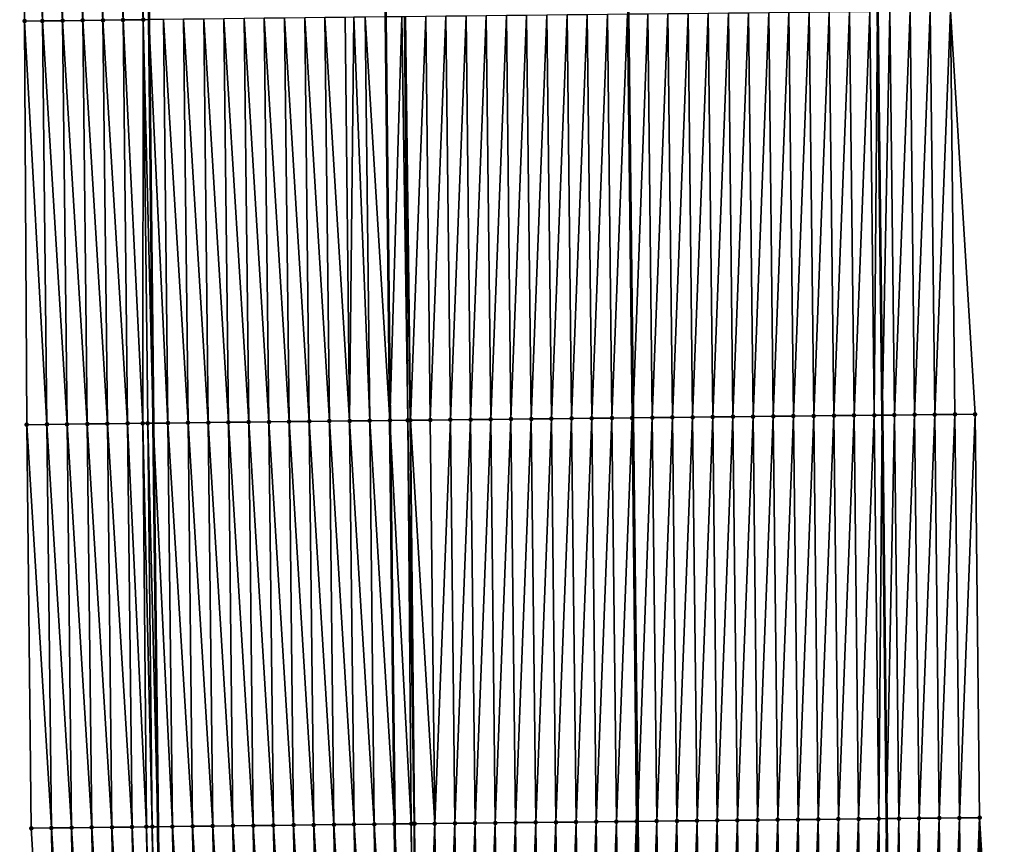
# Model space of a CAD drawing. Header units: feet. Extents: x 2010743 to 2022806, y 818705 to 837694.
# Tile 389 of 531: x 2011441 to 2011489, y 831992 to 832033. Entities that reach past the tile are written whole.
import ezdxf

# ---------------------------------------------------------------- set-up
doc = ezdxf.new("R2010")
doc.units = ezdxf.units.FT
doc.header["$MEASUREMENT"] = 0
for name, color, linetype, lineweight in [('EP_Travel Lane', 172, 'Continuous', 53), ('Road Shots', 141, 'Continuous', 100), ('STRIPING', 60, 'Continuous', 53)]:
    doc.layers.add(name, color=color, linetype=linetype, lineweight=lineweight)
doc.layers.add('I-77-MM17-21_NB-Surface-Border', color=7, linetype='Continuous')
doc.layers.add('I-77-MM17-21_NB-Surface-TIN', color=7, linetype='Continuous')

msp = doc.modelspace()

# ---------------------------------------------------------------- linework, layer by layer
at = {"layer": 'EP_Travel Lane'}
for points in [[(2011444.494, 832293.251, 313.631), (2011444.683, 832273.258, 314.1), (2011444.871, 832253.265, 314.597), (2011445.059, 832233.272, 315.096), (2011445.247, 832213.279, 315.587), (2011445.436, 832193.285, 316.067), (2011445.624, 832173.292, 316.56), (2011445.814, 832153.284, 317.06), (2011446.014, 832133.291, 317.55), (2011446.214, 832113.298, 318.04), (2011446.414, 832093.305, 318.558), (2011446.623, 832073.297, 319.07), (2011446.847, 832053.304, 319.57), (2011447.07, 832033.311, 320.029), (2011447.294, 832013.318, 320.502), (2011447.517, 831993.324, 320.944), (2011447.741, 831973.33, 321.378), (2011447.965, 831953.337, 321.848), (2011448.188, 831933.343, 322.303), (2011448.412, 831913.349, 322.748), (2011448.635, 831893.354, 323.147), (2011448.856, 831873.365, 323.537), (2011449.072, 831853.371, 323.961), (2011449.288, 831833.375, 324.312)], [(2011480.484, 832293.566, 313.456), (2011480.691, 832273.573, 313.939), (2011480.899, 832253.579, 314.387), (2011481.107, 832233.586, 314.886), (2011481.314, 832213.593, 315.362), (2011481.522, 832193.6, 315.84), (2011481.73, 832173.607, 316.339), (2011481.936, 832153.639, 316.832), (2011482.134, 832133.646, 317.322), (2011482.331, 832113.653, 317.803), (2011482.529, 832093.66, 318.312), (2011482.737, 832073.695, 318.789), (2011482.961, 832053.702, 319.297), (2011483.185, 832033.709, 319.77), (2011483.408, 832013.716, 320.248), (2011483.632, 831993.722, 320.705), (2011483.856, 831973.729, 321.148), (2011484.08, 831953.735, 321.622), (2011484.303, 831933.742, 322.081), (2011484.527, 831913.748, 322.499), (2011484.751, 831893.752, 322.885), (2011484.969, 831873.752, 323.278), (2011485.177, 831853.756, 323.652), (2011485.386, 831833.761, 324.021)]]:
    msp.add_polyline3d(points, dxfattribs=at)
at = {"layer": 'I-77-MM17-21_NB-Surface-Border', "color": 3, "linetype": 'Continuous', "lineweight": -3}
for points in [[(2011481.165, 832293.572, 313.433), (2011481.52, 832273.58, 313.913), (2011481.538, 832253.584, 314.367), (2011482.053, 832233.594, 314.854), (2011482.414, 832213.602, 315.328), (2011482.182, 832193.605, 315.817), (2011482.359, 832173.612, 316.32), (2011482.654, 832153.646, 316.801), (2011484.217, 832133.665, 317.26), (2011482.939, 832113.659, 317.785), (2011483.139, 832093.666, 318.292), (2011485.348, 832073.722, 318.697), (2011486.571, 832053.739, 319.159), (2011486.795, 832033.746, 319.633), (2011488.019, 832013.763, 320.064), (2011488.242, 831993.77, 320.526), (2011489.466, 831973.786, 320.932), (2011488.69, 831953.783, 321.439), (2011488.913, 831933.789, 321.898), (2011488.137, 831913.785, 322.365), (2011488.361, 831893.79, 322.756), (2011488.581, 831873.788, 323.147), (2011486.798, 831853.773, 323.598), (2011489.014, 831833.797, 323.882)], [(2011444.348, 831833.319, 324.16), (2011444.795, 831853.322, 323.822), (2011443.785, 831873.308, 323.389), (2011443.235, 831893.29, 322.977), (2011442.556, 831913.279, 322.555), (2011442.093, 831933.271, 322.115), (2011442.692, 831953.274, 321.69), (2011442.469, 831973.267, 321.212), (2011441.245, 831993.249, 320.74), (2011441.022, 832013.243, 320.286), (2011440.915, 832033.238, 319.833), (2011441.023, 832053.235, 319.386), (2011441.389, 832073.235, 318.909), (2011441.412, 832093.252, 318.408), (2011440.674, 832113.238, 317.868)]]:
    msp.add_polyline3d(points, dxfattribs=at)
at = {"layer": 'I-77-MM17-21_NB-Surface-TIN', "color": 128, "linetype": 'Continuous', "lineweight": -3}
for points in [[(2011440.915, 832033.238, 319.833), (2011441.798, 832033.248, 319.862), (2011441.023, 832053.235, 319.386)], [(2011441.798, 832033.248, 319.862), (2011441.574, 832053.242, 319.404), (2011441.023, 832053.235, 319.386)], [(2011442.798, 832033.26, 319.894), (2011442.574, 832053.254, 319.433), (2011441.574, 832053.242, 319.404)], [(2011441.798, 832033.248, 319.862), (2011442.798, 832033.26, 319.894), (2011441.574, 832053.242, 319.404)], [(2011443.798, 832033.272, 319.929), (2011443.574, 832053.266, 319.47), (2011442.574, 832053.254, 319.433)], [(2011442.798, 832033.26, 319.894), (2011443.798, 832033.272, 319.929), (2011442.574, 832053.254, 319.433)], [(2011444.798, 832033.284, 319.958), (2011444.574, 832053.278, 319.505), (2011443.574, 832053.266, 319.47)], [(2011443.798, 832033.272, 319.929), (2011444.798, 832033.284, 319.958), (2011443.574, 832053.266, 319.47)], [(2011445.798, 832033.296, 319.982), (2011445.574, 832053.289, 319.537), (2011444.574, 832053.278, 319.505)], [(2011444.798, 832033.284, 319.958), (2011445.798, 832033.296, 319.982), (2011444.574, 832053.278, 319.505)], [(2011446.797, 832033.308, 320.027), (2011446.574, 832053.301, 319.566), (2011445.574, 832053.289, 319.537)], [(2011445.798, 832033.296, 319.982), (2011446.797, 832033.308, 320.027), (2011445.574, 832053.289, 319.537)], [(2011446.797, 832033.308, 320.027), (2011447.07, 832033.311, 320.029), (2011446.574, 832053.301, 319.566)], [(2011476.019, 832013.636, 320.383), (2011476.796, 832033.64, 319.892), (2011475.796, 832033.629, 319.903)], [(2011476.019, 832013.636, 320.383), (2011477.019, 832013.647, 320.372), (2011476.796, 832033.64, 319.892)], [(2011477.019, 832013.647, 320.372), (2011477.796, 832033.651, 319.879), (2011476.796, 832033.64, 319.892)], [(2011477.019, 832013.647, 320.372), (2011478.019, 832013.658, 320.36), (2011477.796, 832033.651, 319.879)], [(2011478.019, 832013.658, 320.36), (2011478.796, 832033.662, 319.867), (2011477.796, 832033.651, 319.879)], [(2011478.019, 832013.658, 320.36), (2011479.019, 832013.669, 320.35), (2011478.796, 832033.662, 319.867)], [(2011479.019, 832013.669, 320.35), (2011479.795, 832033.673, 319.851), (2011478.796, 832033.662, 319.867)], [(2011479.019, 832013.669, 320.35), (2011480.019, 832013.68, 320.334), (2011479.795, 832033.673, 319.851)], [(2011480.019, 832013.68, 320.334), (2011480.795, 832033.684, 319.832), (2011479.795, 832033.673, 319.851)], [(2011480.019, 832013.68, 320.334), (2011481.019, 832013.691, 320.316), (2011480.795, 832033.684, 319.832)], [(2011481.019, 832013.691, 320.316), (2011481.795, 832033.694, 319.812), (2011480.795, 832033.684, 319.832)], [(2011481.019, 832013.691, 320.316), (2011482.019, 832013.702, 320.295), (2011481.795, 832033.694, 319.812)], [(2011482.019, 832013.702, 320.295), (2011482.795, 832033.705, 319.783), (2011481.795, 832033.694, 319.812)], [(2011482.019, 832013.702, 320.295), (2011483.019, 832013.712, 320.264), (2011482.795, 832033.705, 319.783)], [(2011483.019, 832013.712, 320.264), (2011483.185, 832033.709, 319.77), (2011482.795, 832033.705, 319.783)], [(2011483.019, 832013.712, 320.264), (2011483.408, 832013.716, 320.248), (2011483.185, 832033.709, 319.77)], [(2011483.795, 832033.715, 319.748), (2011483.185, 832033.709, 319.77), (2011483.408, 832013.716, 320.248)], [(2011484.019, 832013.722, 320.224), (2011483.795, 832033.715, 319.748), (2011483.408, 832013.716, 320.248)], [(2011484.019, 832013.722, 320.224), (2011484.795, 832033.726, 319.707), (2011483.795, 832033.715, 319.748)], [(2011484.019, 832013.722, 320.224), (2011485.019, 832013.733, 320.188), (2011484.795, 832033.726, 319.707)], [(2011485.019, 832013.733, 320.188), (2011485.795, 832033.736, 319.669), (2011484.795, 832033.726, 319.707)], [(2011485.019, 832013.733, 320.188), (2011486.019, 832013.743, 320.142), (2011485.795, 832033.736, 319.669)], [(2011486.019, 832013.743, 320.142), (2011486.795, 832033.746, 319.633), (2011485.795, 832033.736, 319.669)], [(2011486.019, 832013.743, 320.142), (2011487.019, 832013.753, 320.105), (2011486.795, 832033.746, 319.633)], [(2011487.019, 832013.753, 320.105), (2011488.019, 832013.763, 320.064), (2011486.795, 832033.746, 319.633)], [(2011442.021, 832013.255, 320.322), (2011441.798, 832033.248, 319.862), (2011440.915, 832033.238, 319.833)], [(2011441.022, 832013.243, 320.286), (2011442.021, 832013.255, 320.322), (2011440.915, 832033.238, 319.833)], [(2011443.021, 832013.267, 320.355), (2011442.798, 832033.26, 319.894), (2011441.798, 832033.248, 319.862)], [(2011442.021, 832013.255, 320.322), (2011443.021, 832013.267, 320.355), (2011441.798, 832033.248, 319.862)], [(2011444.021, 832013.279, 320.389), (2011443.798, 832033.272, 319.929), (2011442.798, 832033.26, 319.894)], [(2011443.021, 832013.267, 320.355), (2011444.021, 832013.279, 320.389), (2011442.798, 832033.26, 319.894)], [(2011445.021, 832013.291, 320.425), (2011444.798, 832033.284, 319.958), (2011443.798, 832033.272, 319.929)], [(2011444.021, 832013.279, 320.389), (2011445.021, 832013.291, 320.425), (2011443.798, 832033.272, 319.929)], [(2011446.021, 832013.302, 320.456), (2011445.798, 832033.296, 319.982), (2011444.798, 832033.284, 319.958)], [(2011445.021, 832013.291, 320.425), (2011446.021, 832013.302, 320.456), (2011444.798, 832033.284, 319.958)], [(2011446.771, 832013.312, 320.498), (2011446.797, 832033.308, 320.027), (2011445.798, 832033.296, 319.982)], [(2011446.021, 832013.302, 320.456), (2011446.771, 832013.312, 320.498), (2011445.798, 832033.296, 319.982)], [(2011446.771, 832013.312, 320.498), (2011447.021, 832013.315, 320.502), (2011446.797, 832033.308, 320.027)], [(2011446.797, 832033.308, 320.027), (2011447.294, 832013.318, 320.502), (2011447.07, 832033.311, 320.029)], [(2011447.021, 832013.315, 320.502), (2011447.294, 832013.318, 320.502), (2011446.797, 832033.308, 320.027)], [(2011448.021, 832013.326, 320.504), (2011447.797, 832033.319, 320.034), (2011447.07, 832033.311, 320.029)], [(2011448.021, 832013.326, 320.504), (2011447.07, 832033.311, 320.029), (2011447.294, 832013.318, 320.502)], [(2011449.021, 832013.338, 320.52), (2011448.797, 832033.331, 320.054), (2011447.797, 832033.319, 320.034)], [(2011448.021, 832013.326, 320.504), (2011449.021, 832013.338, 320.52), (2011447.797, 832033.319, 320.034)], [(2011450.021, 832013.349, 320.536), (2011449.797, 832033.342, 320.07), (2011448.797, 832033.331, 320.054)], [(2011449.021, 832013.338, 320.52), (2011450.021, 832013.349, 320.536), (2011448.797, 832033.331, 320.054)], [(2011451.021, 832013.36, 320.547), (2011450.797, 832033.354, 320.08), (2011449.797, 832033.342, 320.07)], [(2011450.021, 832013.349, 320.536), (2011451.021, 832013.36, 320.547), (2011449.797, 832033.342, 320.07)], [(2011452.021, 832013.372, 320.558), (2011451.797, 832033.365, 320.089), (2011450.797, 832033.354, 320.08)], [(2011451.021, 832013.36, 320.547), (2011452.021, 832013.372, 320.558), (2011450.797, 832033.354, 320.08)], [(2011453.021, 832013.383, 320.569), (2011452.797, 832033.377, 320.101), (2011451.797, 832033.365, 320.089)], [(2011452.021, 832013.372, 320.558), (2011453.021, 832013.383, 320.569), (2011451.797, 832033.365, 320.089)], [(2011454.021, 832013.395, 320.579), (2011453.797, 832033.388, 320.112), (2011452.797, 832033.377, 320.101)], [(2011453.021, 832013.383, 320.569), (2011454.021, 832013.395, 320.579), (2011452.797, 832033.377, 320.101)], [(2011455.021, 832013.406, 320.59), (2011454.797, 832033.399, 320.123), (2011453.797, 832033.388, 320.112)], [(2011454.021, 832013.395, 320.579), (2011455.021, 832013.406, 320.59), (2011453.797, 832033.388, 320.112)], [(2011456.021, 832013.418, 320.603), (2011455.797, 832033.411, 320.135), (2011454.797, 832033.399, 320.123)], [(2011455.021, 832013.406, 320.59), (2011456.021, 832013.418, 320.603), (2011454.797, 832033.399, 320.123)], [(2011457.02, 832013.429, 320.618), (2011456.797, 832033.423, 320.151), (2011455.797, 832033.411, 320.135)], [(2011456.021, 832013.418, 320.603), (2011457.02, 832013.429, 320.618), (2011455.797, 832033.411, 320.135)], [(2011457.02, 832013.429, 320.618), (2011457.237, 832033.428, 320.159), (2011456.797, 832033.423, 320.151)], [(2011457.02, 832013.429, 320.618), (2011458.02, 832013.441, 320.639), (2011457.237, 832033.428, 320.159)], [(2011458.02, 832013.441, 320.639), (2011457.797, 832033.434, 320.169), (2011457.237, 832033.428, 320.159)], [(2011457.797, 832033.434, 320.169), (2011459.02, 832013.452, 320.654), (2011458.797, 832033.446, 320.18)], [(2011458.02, 832013.441, 320.639), (2011459.02, 832013.452, 320.654), (2011457.797, 832033.434, 320.169)], [(2011459.619, 832033.455, 320.184), (2011458.797, 832033.446, 320.18), (2011459.02, 832013.452, 320.654)], [(2011459.906, 832013.462, 320.659), (2011459.619, 832033.455, 320.184), (2011459.02, 832013.452, 320.654)], [(2011459.906, 832013.462, 320.659), (2011459.751, 832033.456, 320.183), (2011459.619, 832033.455, 320.184)], [(2011460.02, 832013.464, 320.659), (2011459.797, 832033.457, 320.183), (2011459.751, 832033.456, 320.183)], [(2011459.906, 832013.462, 320.659), (2011460.02, 832013.464, 320.659), (2011459.751, 832033.456, 320.183)], [(2011460.038, 832013.464, 320.659), (2011460.797, 832033.468, 320.166), (2011459.797, 832033.457, 320.183)], [(2011460.02, 832013.464, 320.659), (2011460.038, 832013.464, 320.659), (2011459.797, 832033.457, 320.183)], [(2011460.038, 832013.464, 320.659), (2011461.02, 832013.474, 320.642), (2011460.797, 832033.468, 320.166)], [(2011461.02, 832013.474, 320.642), (2011461.796, 832033.478, 320.145), (2011460.797, 832033.468, 320.166)], [(2011461.02, 832013.474, 320.642), (2011462.02, 832013.485, 320.623), (2011461.796, 832033.478, 320.145)], [(2011462.796, 832033.489, 320.123), (2011461.796, 832033.478, 320.145), (2011462.02, 832013.485, 320.623)], [(2011463.02, 832013.496, 320.602), (2011462.796, 832033.489, 320.123), (2011462.02, 832013.485, 320.623)], [(2011463.02, 832013.496, 320.602), (2011463.796, 832033.5, 320.106), (2011462.796, 832033.489, 320.123)], [(2011463.02, 832013.496, 320.602), (2011464.02, 832013.507, 320.585), (2011463.796, 832033.5, 320.106)], [(2011464.02, 832013.507, 320.585), (2011464.796, 832033.511, 320.091), (2011463.796, 832033.5, 320.106)], [(2011464.02, 832013.507, 320.585), (2011465.02, 832013.518, 320.568), (2011464.796, 832033.511, 320.091)], [(2011465.02, 832013.518, 320.568), (2011465.796, 832033.521, 320.071), (2011464.796, 832033.511, 320.091)], [(2011465.02, 832013.518, 320.568), (2011466.02, 832013.528, 320.55), (2011465.796, 832033.521, 320.071)], [(2011466.02, 832013.528, 320.55), (2011466.796, 832033.532, 320.054), (2011465.796, 832033.521, 320.071)], [(2011466.02, 832013.528, 320.55), (2011467.02, 832013.539, 320.53), (2011466.796, 832033.532, 320.054)], [(2011467.02, 832013.539, 320.53), (2011467.796, 832033.543, 320.034), (2011466.796, 832033.532, 320.054)], [(2011467.02, 832013.539, 320.53), (2011468.02, 832013.55, 320.515), (2011467.796, 832033.543, 320.034)], [(2011468.02, 832013.55, 320.515), (2011468.796, 832033.554, 320.019), (2011467.796, 832033.543, 320.034)], [(2011468.02, 832013.55, 320.515), (2011469.02, 832013.561, 320.5), (2011468.796, 832033.554, 320.019)], [(2011469.02, 832013.561, 320.5), (2011469.796, 832033.565, 320.013), (2011468.796, 832033.554, 320.019)], [(2011469.02, 832013.561, 320.5), (2011470.02, 832013.572, 320.492), (2011469.796, 832033.565, 320.013)], [(2011470.02, 832013.572, 320.492), (2011470.796, 832033.576, 319.996), (2011469.796, 832033.565, 320.013)], [(2011470.02, 832013.572, 320.492), (2011471.02, 832013.582, 320.468), (2011470.796, 832033.576, 319.996)], [(2011471.02, 832013.582, 320.468), (2011470.834, 832033.576, 319.995), (2011470.796, 832033.576, 319.996)], [(2011471.796, 832033.586, 319.982), (2011470.834, 832033.576, 319.995), (2011471.057, 832013.583, 320.468)], [(2011471.02, 832013.582, 320.468), (2011471.057, 832013.583, 320.468), (2011470.834, 832033.576, 319.995)], [(2011472.02, 832013.593, 320.463), (2011471.796, 832033.586, 319.982), (2011471.057, 832013.583, 320.468)], [(2011472.02, 832013.593, 320.463), (2011472.796, 832033.597, 319.953), (2011471.796, 832033.586, 319.982)], [(2011472.02, 832013.593, 320.463), (2011473.019, 832013.604, 320.441), (2011472.796, 832033.597, 319.953)], [(2011473.019, 832013.604, 320.441), (2011473.796, 832033.608, 319.932), (2011472.796, 832033.597, 319.953)], [(2011473.019, 832013.604, 320.441), (2011474.019, 832013.615, 320.416), (2011473.796, 832033.608, 319.932)], [(2011474.019, 832013.615, 320.416), (2011474.796, 832033.619, 319.917), (2011473.796, 832033.608, 319.932)], [(2011474.019, 832013.615, 320.416), (2011475.019, 832013.626, 320.4), (2011474.796, 832033.619, 319.917)], [(2011475.019, 832013.626, 320.4), (2011475.796, 832033.629, 319.903), (2011474.796, 832033.619, 319.917)], [(2011475.019, 832013.626, 320.4), (2011476.019, 832013.636, 320.383), (2011475.796, 832033.629, 319.903)], [(2011475.243, 831993.632, 320.847), (2011476.019, 832013.636, 320.383), (2011475.019, 832013.626, 320.4)], [(2011475.243, 831993.632, 320.847), (2011476.243, 831993.643, 320.836), (2011476.019, 832013.636, 320.383)], [(2011476.243, 831993.643, 320.836), (2011477.019, 832013.647, 320.372), (2011476.019, 832013.636, 320.383)], [(2011476.243, 831993.643, 320.836), (2011477.243, 831993.654, 320.827), (2011477.019, 832013.647, 320.372)], [(2011477.243, 831993.654, 320.827), (2011478.019, 832013.658, 320.36), (2011477.019, 832013.647, 320.372)], [(2011477.243, 831993.654, 320.827), (2011478.243, 831993.665, 320.819), (2011478.019, 832013.658, 320.36)], [(2011478.243, 831993.665, 320.819), (2011479.019, 832013.669, 320.35), (2011478.019, 832013.658, 320.36)], [(2011478.243, 831993.665, 320.819), (2011479.243, 831993.676, 320.807), (2011479.019, 832013.669, 320.35)], [(2011479.243, 831993.676, 320.807), (2011480.019, 832013.68, 320.334), (2011479.019, 832013.669, 320.35)], [(2011479.243, 831993.676, 320.807), (2011480.243, 831993.687, 320.793), (2011480.019, 832013.68, 320.334)], [(2011480.243, 831993.687, 320.793), (2011481.019, 832013.691, 320.316), (2011480.019, 832013.68, 320.334)], [(2011480.243, 831993.687, 320.793), (2011481.243, 831993.697, 320.775), (2011481.019, 832013.691, 320.316)], [(2011481.243, 831993.697, 320.775), (2011482.019, 832013.702, 320.295), (2011481.019, 832013.691, 320.316)], [(2011481.243, 831993.697, 320.775), (2011482.243, 831993.708, 320.756), (2011482.019, 832013.702, 320.295)], [(2011482.243, 831993.708, 320.756), (2011483.019, 832013.712, 320.264), (2011482.019, 832013.702, 320.295)], [(2011482.243, 831993.708, 320.756), (2011483.243, 831993.718, 320.72), (2011483.019, 832013.712, 320.264)], [(2011483.243, 831993.718, 320.72), (2011483.408, 832013.716, 320.248), (2011483.019, 832013.712, 320.264)], [(2011483.243, 831993.718, 320.72), (2011483.632, 831993.722, 320.705), (2011483.408, 832013.716, 320.248)], [(2011484.019, 832013.722, 320.224), (2011483.408, 832013.716, 320.248), (2011483.632, 831993.722, 320.705)], [(2011484.243, 831993.729, 320.682), (2011484.019, 832013.722, 320.224), (2011483.632, 831993.722, 320.705)], [(2011484.243, 831993.729, 320.682), (2011485.019, 832013.733, 320.188), (2011484.019, 832013.722, 320.224)], [(2011484.243, 831993.729, 320.682), (2011485.242, 831993.739, 320.645), (2011485.019, 832013.733, 320.188)], [(2011485.242, 831993.739, 320.645), (2011486.019, 832013.743, 320.142), (2011485.019, 832013.733, 320.188)], [(2011485.242, 831993.739, 320.645), (2011486.242, 831993.749, 320.599), (2011486.019, 832013.743, 320.142)], [(2011486.242, 831993.749, 320.599), (2011487.019, 832013.753, 320.105), (2011486.019, 832013.743, 320.142)], [(2011486.242, 831993.749, 320.599), (2011487.242, 831993.76, 320.568), (2011487.019, 832013.753, 320.105)], [(2011487.242, 831993.76, 320.568), (2011488.019, 832013.763, 320.064), (2011487.019, 832013.753, 320.105)], [(2011487.242, 831993.76, 320.568), (2011488.242, 831993.77, 320.526), (2011488.019, 832013.763, 320.064)], [(2011442.245, 831993.261, 320.775), (2011442.021, 832013.255, 320.322), (2011441.022, 832013.243, 320.286)], [(2011441.245, 831993.249, 320.74), (2011442.245, 831993.261, 320.775), (2011441.022, 832013.243, 320.286)], [(2011443.245, 831993.273, 320.806), (2011443.021, 832013.267, 320.355), (2011442.021, 832013.255, 320.322)], [(2011442.245, 831993.261, 320.775), (2011443.245, 831993.273, 320.806), (2011442.021, 832013.255, 320.322)], [(2011444.245, 831993.285, 320.84), (2011444.021, 832013.279, 320.389), (2011443.021, 832013.267, 320.355)], [(2011443.245, 831993.273, 320.806), (2011444.245, 831993.285, 320.84), (2011443.021, 832013.267, 320.355)], [(2011445.245, 831993.297, 320.872), (2011445.021, 832013.291, 320.425), (2011444.021, 832013.279, 320.389)], [(2011444.245, 831993.285, 320.84), (2011445.245, 831993.297, 320.872), (2011444.021, 832013.279, 320.389)], [(2011446.245, 831993.308, 320.889), (2011446.021, 832013.302, 320.456), (2011445.021, 832013.291, 320.425)], [(2011445.245, 831993.297, 320.872), (2011446.245, 831993.308, 320.889), (2011445.021, 832013.291, 320.425)], [(2011446.954, 831993.317, 320.939), (2011446.771, 832013.312, 320.498), (2011446.021, 832013.302, 320.456)], [(2011446.245, 831993.308, 320.889), (2011446.954, 831993.317, 320.939), (2011446.021, 832013.302, 320.456)], [(2011447.245, 831993.321, 320.943), (2011447.021, 832013.315, 320.502), (2011446.771, 832013.312, 320.498)], [(2011446.954, 831993.317, 320.939), (2011447.245, 831993.321, 320.943), (2011446.771, 832013.312, 320.498)], [(2011447.021, 832013.315, 320.502), (2011447.517, 831993.324, 320.944), (2011447.294, 832013.318, 320.502)], [(2011447.245, 831993.321, 320.943), (2011447.517, 831993.324, 320.944), (2011447.021, 832013.315, 320.502)], [(2011448.245, 831993.332, 320.946), (2011448.021, 832013.326, 320.504), (2011447.294, 832013.318, 320.502)], [(2011448.245, 831993.332, 320.946), (2011447.294, 832013.318, 320.502), (2011447.517, 831993.324, 320.944)], [(2011449.245, 831993.344, 320.965), (2011449.021, 832013.338, 320.52), (2011448.021, 832013.326, 320.504)], [(2011448.245, 831993.332, 320.946), (2011449.245, 831993.344, 320.965), (2011448.021, 832013.326, 320.504)], [(2011450.245, 831993.355, 320.984), (2011450.021, 832013.349, 320.536), (2011449.021, 832013.338, 320.52)], [(2011449.245, 831993.344, 320.965), (2011450.245, 831993.355, 320.984), (2011449.021, 832013.338, 320.52)], [(2011451.244, 831993.367, 320.996), (2011451.021, 832013.36, 320.547), (2011450.021, 832013.349, 320.536)], [(2011450.245, 831993.355, 320.984), (2011451.244, 831993.367, 320.996), (2011450.021, 832013.349, 320.536)], [(2011452.244, 831993.378, 321.008), (2011452.021, 832013.372, 320.558), (2011451.021, 832013.36, 320.547)], [(2011451.244, 831993.367, 320.996), (2011452.244, 831993.378, 321.008), (2011451.021, 832013.36, 320.547)], [(2011453.244, 831993.39, 321.018), (2011453.021, 832013.383, 320.569), (2011452.021, 832013.372, 320.558)], [(2011452.244, 831993.378, 321.008), (2011453.244, 831993.39, 321.018), (2011452.021, 832013.372, 320.558)], [(2011454.244, 831993.401, 321.028), (2011454.021, 832013.395, 320.579), (2011453.021, 832013.383, 320.569)], [(2011453.244, 831993.39, 321.018), (2011454.244, 831993.401, 321.028), (2011453.021, 832013.383, 320.569)], [(2011455.244, 831993.413, 321.039), (2011455.021, 832013.406, 320.59), (2011454.021, 832013.395, 320.579)], [(2011454.244, 831993.401, 321.028), (2011455.244, 831993.413, 321.039), (2011454.021, 832013.395, 320.579)], [(2011456.244, 831993.424, 321.052), (2011456.021, 832013.418, 320.603), (2011455.021, 832013.406, 320.59)], [(2011455.244, 831993.413, 321.039), (2011456.244, 831993.424, 321.052), (2011455.021, 832013.406, 320.59)], [(2011457.244, 831993.436, 321.069), (2011457.02, 832013.429, 320.618), (2011456.021, 832013.418, 320.603)], [(2011456.244, 831993.424, 321.052), (2011457.244, 831993.436, 321.069), (2011456.021, 832013.418, 320.603)], [(2011458.244, 831993.447, 321.089), (2011458.02, 832013.441, 320.639), (2011457.02, 832013.429, 320.618)], [(2011457.244, 831993.436, 321.069), (2011458.244, 831993.447, 321.089), (2011457.02, 832013.429, 320.618)], [(2011458.02, 832013.441, 320.639), (2011459.244, 831993.459, 321.101), (2011459.02, 832013.452, 320.654)], [(2011458.244, 831993.447, 321.089), (2011459.244, 831993.459, 321.101), (2011458.02, 832013.441, 320.639)], [(2011460.078, 831993.468, 321.11), (2011459.906, 832013.462, 320.659), (2011459.02, 832013.452, 320.654)], [(2011460.078, 831993.468, 321.11), (2011459.02, 832013.452, 320.654), (2011459.244, 831993.459, 321.101)], [(2011460.218, 831993.47, 321.11), (2011460.02, 832013.464, 320.659), (2011459.906, 832013.462, 320.659)], [(2011460.078, 831993.468, 321.11), (2011460.218, 831993.47, 321.11), (2011459.906, 832013.462, 320.659)], [(2011460.218, 831993.47, 321.11), (2011460.244, 831993.47, 321.11), (2011460.02, 832013.464, 320.659)], [(2011460.244, 831993.47, 321.11), (2011460.038, 832013.464, 320.659), (2011460.02, 832013.464, 320.659)], [(2011461.244, 831993.481, 321.095), (2011461.02, 832013.474, 320.642), (2011460.038, 832013.464, 320.659)], [(2011460.244, 831993.47, 321.11), (2011461.244, 831993.481, 321.095), (2011460.038, 832013.464, 320.659)], [(2011461.244, 831993.481, 321.095), (2011462.02, 832013.485, 320.623), (2011461.02, 832013.474, 320.642)], [(2011461.244, 831993.481, 321.095), (2011462.244, 831993.492, 321.076), (2011462.02, 832013.485, 320.623)], [(2011463.02, 832013.496, 320.602), (2011462.02, 832013.485, 320.623), (2011462.244, 831993.492, 321.076)], [(2011463.244, 831993.502, 321.057), (2011463.02, 832013.496, 320.602), (2011462.244, 831993.492, 321.076)], [(2011463.244, 831993.502, 321.057), (2011464.02, 832013.507, 320.585), (2011463.02, 832013.496, 320.602)], [(2011463.244, 831993.502, 321.057), (2011464.244, 831993.513, 321.039), (2011464.02, 832013.507, 320.585)], [(2011464.244, 831993.513, 321.039), (2011465.02, 832013.518, 320.568), (2011464.02, 832013.507, 320.585)], [(2011464.244, 831993.513, 321.039), (2011465.244, 831993.524, 321.022), (2011465.02, 832013.518, 320.568)], [(2011465.244, 831993.524, 321.022), (2011466.02, 832013.528, 320.55), (2011465.02, 832013.518, 320.568)], [(2011465.244, 831993.524, 321.022), (2011466.244, 831993.535, 321.004), (2011466.02, 832013.528, 320.55)], [(2011466.244, 831993.535, 321.004), (2011467.02, 832013.539, 320.53), (2011466.02, 832013.528, 320.55)], [(2011466.244, 831993.535, 321.004), (2011467.244, 831993.546, 320.986), (2011467.02, 832013.539, 320.53)], [(2011467.244, 831993.546, 320.986), (2011468.02, 832013.55, 320.515), (2011467.02, 832013.539, 320.53)], [(2011467.244, 831993.546, 320.986), (2011468.243, 831993.556, 320.971), (2011468.02, 832013.55, 320.515)], [(2011468.243, 831993.556, 320.971), (2011469.02, 832013.561, 320.5), (2011468.02, 832013.55, 320.515)], [(2011468.243, 831993.556, 320.971), (2011469.243, 831993.567, 320.957), (2011469.02, 832013.561, 320.5)], [(2011469.243, 831993.567, 320.957), (2011470.02, 832013.572, 320.492), (2011469.02, 832013.561, 320.5)], [(2011469.243, 831993.567, 320.957), (2011470.243, 831993.578, 320.95), (2011470.02, 832013.572, 320.492)], [(2011470.243, 831993.578, 320.95), (2011471.02, 832013.582, 320.468), (2011470.02, 832013.572, 320.492)], [(2011470.243, 831993.578, 320.95), (2011471.243, 831993.589, 320.934), (2011471.02, 832013.582, 320.468)], [(2011471.243, 831993.589, 320.934), (2011471.057, 832013.583, 320.468), (2011471.02, 832013.582, 320.468)], [(2011472.02, 832013.593, 320.463), (2011471.057, 832013.583, 320.468), (2011471.281, 831993.589, 320.933)], [(2011471.243, 831993.589, 320.934), (2011471.281, 831993.589, 320.933), (2011471.057, 832013.583, 320.468)], [(2011472.243, 831993.6, 320.918), (2011472.02, 832013.593, 320.463), (2011471.281, 831993.589, 320.933)], [(2011472.243, 831993.6, 320.918), (2011473.019, 832013.604, 320.441), (2011472.02, 832013.593, 320.463)], [(2011472.243, 831993.6, 320.918), (2011473.243, 831993.61, 320.89), (2011473.019, 832013.604, 320.441)], [(2011473.243, 831993.61, 320.89), (2011474.019, 832013.615, 320.416), (2011473.019, 832013.604, 320.441)], [(2011473.243, 831993.61, 320.89), (2011474.243, 831993.621, 320.864), (2011474.019, 832013.615, 320.416)], [(2011474.243, 831993.621, 320.864), (2011475.019, 832013.626, 320.4), (2011474.019, 832013.615, 320.416)], [(2011474.243, 831993.621, 320.864), (2011475.243, 831993.632, 320.847), (2011475.019, 832013.626, 320.4)], [(2011474.467, 831973.627, 321.304), (2011475.243, 831993.632, 320.847), (2011474.243, 831993.621, 320.864)], [(2011474.467, 831973.627, 321.304), (2011475.467, 831973.638, 321.286), (2011475.243, 831993.632, 320.847)], [(2011475.467, 831973.638, 321.286), (2011476.243, 831993.643, 320.836), (2011475.243, 831993.632, 320.847)], [(2011475.467, 831973.638, 321.286), (2011476.467, 831973.649, 321.273), (2011476.243, 831993.643, 320.836)], [(2011476.467, 831973.649, 321.273), (2011477.243, 831993.654, 320.827), (2011476.243, 831993.643, 320.836)], [(2011476.467, 831973.649, 321.273), (2011477.467, 831973.66, 321.261), (2011477.243, 831993.654, 320.827)], [(2011477.467, 831973.66, 321.261), (2011478.243, 831993.665, 320.819), (2011477.243, 831993.654, 320.827)], [(2011477.467, 831973.66, 321.261), (2011478.467, 831973.671, 321.25), (2011478.243, 831993.665, 320.819)], [(2011478.467, 831973.671, 321.25), (2011479.243, 831993.676, 320.807), (2011478.243, 831993.665, 320.819)], [(2011478.467, 831973.671, 321.25), (2011479.466, 831973.682, 321.239), (2011479.243, 831993.676, 320.807)], [(2011479.466, 831973.682, 321.239), (2011480.243, 831993.687, 320.793), (2011479.243, 831993.676, 320.807)], [(2011479.466, 831973.682, 321.239), (2011480.466, 831973.693, 321.227), (2011480.243, 831993.687, 320.793)], [(2011480.466, 831973.693, 321.227), (2011481.243, 831993.697, 320.775), (2011480.243, 831993.687, 320.793)], [(2011480.466, 831973.693, 321.227), (2011481.466, 831973.703, 321.213), (2011481.243, 831993.697, 320.775)], [(2011481.466, 831973.703, 321.213), (2011482.243, 831993.708, 320.756), (2011481.243, 831993.697, 320.775)], [(2011481.466, 831973.703, 321.213), (2011482.466, 831973.714, 321.193), (2011482.243, 831993.708, 320.756)], [(2011482.466, 831973.714, 321.193), (2011483.243, 831993.718, 320.72), (2011482.243, 831993.708, 320.756)], [(2011482.466, 831973.714, 321.193), (2011483.466, 831973.725, 321.165), (2011483.243, 831993.718, 320.72)], [(2011483.466, 831973.725, 321.165), (2011483.632, 831993.722, 320.705), (2011483.243, 831993.718, 320.72)], [(2011483.466, 831973.725, 321.165), (2011483.856, 831973.729, 321.148), (2011483.632, 831993.722, 320.705)], [(2011484.243, 831993.729, 320.682), (2011483.632, 831993.722, 320.705), (2011483.856, 831973.729, 321.148)], [(2011484.466, 831973.735, 321.12), (2011484.243, 831993.729, 320.682), (2011483.856, 831973.729, 321.148)], [(2011484.466, 831973.735, 321.12), (2011485.242, 831993.739, 320.645), (2011484.243, 831993.729, 320.682)], [(2011484.466, 831973.735, 321.12), (2011485.466, 831973.745, 321.083), (2011485.242, 831993.739, 320.645)], [(2011485.466, 831973.745, 321.083), (2011486.242, 831993.749, 320.599), (2011485.242, 831993.739, 320.645)], [(2011485.466, 831973.745, 321.083), (2011486.466, 831973.755, 321.042), (2011486.242, 831993.749, 320.599)], [(2011486.466, 831973.755, 321.042), (2011487.242, 831993.76, 320.568), (2011486.242, 831993.749, 320.599)], [(2011486.466, 831973.755, 321.042), (2011487.466, 831973.766, 321.007), (2011487.242, 831993.76, 320.568)], [(2011487.466, 831973.766, 321.007), (2011488.242, 831993.77, 320.526), (2011487.242, 831993.76, 320.568)], [(2011487.466, 831973.766, 321.007), (2011488.466, 831973.776, 320.966), (2011488.242, 831993.77, 320.526)], [(2011488.466, 831973.776, 320.966), (2011489.466, 831973.786, 320.932), (2011488.242, 831993.77, 320.526)], [(2011442.469, 831973.267, 321.212), (2011442.245, 831993.261, 320.775), (2011441.245, 831993.249, 320.74)], [(2011443.469, 831973.279, 321.243), (2011443.245, 831993.273, 320.806), (2011442.245, 831993.261, 320.775)], [(2011442.469, 831973.267, 321.212), (2011443.469, 831973.279, 321.243), (2011442.245, 831993.261, 320.775)], [(2011444.469, 831973.291, 321.277), (2011444.245, 831993.285, 320.84), (2011443.245, 831993.273, 320.806)], [(2011443.469, 831973.279, 321.243), (2011444.469, 831973.291, 321.277), (2011443.245, 831993.273, 320.806)], [(2011445.469, 831973.303, 321.306), (2011445.245, 831993.297, 320.872), (2011444.245, 831993.285, 320.84)], [(2011444.469, 831973.291, 321.277), (2011445.469, 831973.303, 321.306), (2011444.245, 831993.285, 320.84)], [(2011446.468, 831973.314, 321.327), (2011446.245, 831993.308, 320.889), (2011445.245, 831993.297, 320.872)], [(2011445.469, 831973.303, 321.306), (2011446.468, 831973.314, 321.327), (2011445.245, 831993.297, 320.872)], [(2011447.172, 831973.323, 321.376), (2011446.954, 831993.317, 320.939), (2011446.245, 831993.308, 320.889)], [(2011446.468, 831973.314, 321.327), (2011447.172, 831973.323, 321.376), (2011446.245, 831993.308, 320.889)], [(2011447.468, 831973.327, 321.377), (2011447.245, 831993.321, 320.943), (2011446.954, 831993.317, 320.939)], [(2011447.172, 831973.323, 321.376), (2011447.468, 831973.327, 321.377), (2011446.954, 831993.317, 320.939)], [(2011447.245, 831993.321, 320.943), (2011447.741, 831973.33, 321.378), (2011447.517, 831993.324, 320.944)], [(2011447.468, 831973.327, 321.377), (2011447.741, 831973.33, 321.378), (2011447.245, 831993.321, 320.943)], [(2011448.468, 831973.338, 321.379), (2011448.245, 831993.332, 320.946), (2011447.517, 831993.324, 320.944)], [(2011448.468, 831973.338, 321.379), (2011447.517, 831993.324, 320.944), (2011447.741, 831973.33, 321.378)], [(2011449.468, 831973.35, 321.395), (2011449.245, 831993.344, 320.965), (2011448.245, 831993.332, 320.946)], [(2011448.468, 831973.338, 321.379), (2011449.468, 831973.35, 321.395), (2011448.245, 831993.332, 320.946)], [(2011450.468, 831973.361, 321.41), (2011450.245, 831993.355, 320.984), (2011449.245, 831993.344, 320.965)], [(2011449.468, 831973.35, 321.395), (2011450.468, 831973.361, 321.41), (2011449.245, 831993.344, 320.965)], [(2011451.468, 831973.373, 321.422), (2011451.244, 831993.367, 320.996), (2011450.245, 831993.355, 320.984)], [(2011450.468, 831973.361, 321.41), (2011451.468, 831973.373, 321.422), (2011450.245, 831993.355, 320.984)], [(2011452.468, 831973.384, 321.435), (2011452.244, 831993.378, 321.008), (2011451.244, 831993.367, 320.996)], [(2011451.468, 831973.373, 321.422), (2011452.468, 831973.384, 321.435), (2011451.244, 831993.367, 320.996)], [(2011453.468, 831973.395, 321.443), (2011453.244, 831993.39, 321.018), (2011452.244, 831993.378, 321.008)], [(2011452.468, 831973.384, 321.435), (2011453.468, 831973.395, 321.443), (2011452.244, 831993.378, 321.008)], [(2011454.468, 831973.407, 321.454), (2011454.244, 831993.401, 321.028), (2011453.244, 831993.39, 321.018)], [(2011453.468, 831973.395, 321.443), (2011454.468, 831973.407, 321.454), (2011453.244, 831993.39, 321.018)], [(2011455.468, 831973.418, 321.467), (2011455.244, 831993.413, 321.039), (2011454.244, 831993.401, 321.028)], [(2011454.468, 831973.407, 321.454), (2011455.468, 831973.418, 321.467), (2011454.244, 831993.401, 321.028)], [(2011456.468, 831973.43, 321.482), (2011456.244, 831993.424, 321.052), (2011455.244, 831993.413, 321.039)], [(2011455.468, 831973.418, 321.467), (2011456.468, 831973.43, 321.482), (2011455.244, 831993.413, 321.039)], [(2011457.468, 831973.441, 321.498), (2011457.244, 831993.436, 321.069), (2011456.244, 831993.424, 321.052)], [(2011456.468, 831973.43, 321.482), (2011457.468, 831973.441, 321.498), (2011456.244, 831993.424, 321.052)], [(2011458.468, 831973.453, 321.517), (2011458.244, 831993.447, 321.089), (2011457.244, 831993.436, 321.069)], [(2011457.468, 831973.441, 321.498), (2011458.468, 831973.453, 321.517), (2011457.244, 831993.436, 321.069)], [(2011458.244, 831993.447, 321.089), (2011459.468, 831973.464, 321.529), (2011459.244, 831993.459, 321.101)], [(2011458.468, 831973.453, 321.517), (2011459.468, 831973.464, 321.529), (2011458.244, 831993.447, 321.089)], [(2011460.256, 831973.473, 321.534), (2011460.078, 831993.468, 321.11), (2011459.244, 831993.459, 321.101)], [(2011460.256, 831973.473, 321.534), (2011459.244, 831993.459, 321.101), (2011459.468, 831973.464, 321.529)], [(2011460.336, 831973.474, 321.533), (2011460.218, 831993.47, 321.11), (2011460.078, 831993.468, 321.11)], [(2011460.256, 831973.473, 321.534), (2011460.336, 831973.474, 321.533), (2011460.078, 831993.468, 321.11)], [(2011460.336, 831973.474, 321.533), (2011460.468, 831973.476, 321.532), (2011460.218, 831993.47, 321.11)], [(2011460.468, 831973.476, 321.532), (2011460.244, 831993.47, 321.11), (2011460.218, 831993.47, 321.11)], [(2011460.468, 831973.476, 321.532), (2011461.244, 831993.481, 321.095), (2011460.244, 831993.47, 321.11)], [(2011460.468, 831973.476, 321.532), (2011461.468, 831973.487, 321.52), (2011461.244, 831993.481, 321.095)], [(2011461.468, 831973.487, 321.52), (2011462.244, 831993.492, 321.076), (2011461.244, 831993.481, 321.095)], [(2011461.468, 831973.487, 321.52), (2011462.467, 831973.497, 321.501), (2011462.244, 831993.492, 321.076)], [(2011463.244, 831993.502, 321.057), (2011462.244, 831993.492, 321.076), (2011462.467, 831973.497, 321.501)], [(2011463.467, 831973.508, 321.484), (2011463.244, 831993.502, 321.057), (2011462.467, 831973.497, 321.501)], [(2011463.467, 831973.508, 321.484), (2011464.244, 831993.513, 321.039), (2011463.244, 831993.502, 321.057)], [(2011463.467, 831973.508, 321.484), (2011464.467, 831973.519, 321.467), (2011464.244, 831993.513, 321.039)], [(2011464.467, 831973.519, 321.467), (2011465.244, 831993.524, 321.022), (2011464.244, 831993.513, 321.039)], [(2011464.467, 831973.519, 321.467), (2011465.467, 831973.53, 321.451), (2011465.244, 831993.524, 321.022)], [(2011465.467, 831973.53, 321.451), (2011466.244, 831993.535, 321.004), (2011465.244, 831993.524, 321.022)], [(2011465.467, 831973.53, 321.451), (2011466.467, 831973.541, 321.433), (2011466.244, 831993.535, 321.004)], [(2011466.467, 831973.541, 321.433), (2011467.244, 831993.546, 320.986), (2011466.244, 831993.535, 321.004)], [(2011466.467, 831973.541, 321.433), (2011467.467, 831973.551, 321.418), (2011467.244, 831993.546, 320.986)], [(2011467.467, 831973.551, 321.418), (2011468.243, 831993.556, 320.971), (2011467.244, 831993.546, 320.986)], [(2011467.467, 831973.551, 321.418), (2011468.467, 831973.562, 321.403), (2011468.243, 831993.556, 320.971)], [(2011468.467, 831973.562, 321.403), (2011469.243, 831993.567, 320.957), (2011468.243, 831993.556, 320.971)], [(2011468.467, 831973.562, 321.403), (2011469.467, 831973.573, 321.394), (2011469.243, 831993.567, 320.957)], [(2011469.467, 831973.573, 321.394), (2011470.243, 831993.578, 320.95), (2011469.243, 831993.567, 320.957)], [(2011469.467, 831973.573, 321.394), (2011470.467, 831973.584, 321.384), (2011470.243, 831993.578, 320.95)], [(2011470.467, 831973.584, 321.384), (2011471.243, 831993.589, 320.934), (2011470.243, 831993.578, 320.95)], [(2011470.467, 831973.584, 321.384), (2011471.467, 831973.595, 321.365), (2011471.243, 831993.589, 320.934)], [(2011471.467, 831973.595, 321.365), (2011471.281, 831993.589, 320.933), (2011471.243, 831993.589, 320.934)], [(2011472.243, 831993.6, 320.918), (2011471.281, 831993.589, 320.933), (2011471.505, 831973.595, 321.365)], [(2011471.467, 831973.595, 321.365), (2011471.505, 831973.595, 321.365), (2011471.281, 831993.589, 320.933)], [(2011472.467, 831973.606, 321.356), (2011472.243, 831993.6, 320.918), (2011471.505, 831973.595, 321.365)], [(2011472.467, 831973.606, 321.356), (2011473.243, 831993.61, 320.89), (2011472.243, 831993.6, 320.918)], [(2011472.467, 831973.606, 321.356), (2011473.467, 831973.616, 321.323), (2011473.243, 831993.61, 320.89)], [(2011473.467, 831973.616, 321.323), (2011474.243, 831993.621, 320.864), (2011473.243, 831993.61, 320.89)], [(2011473.467, 831973.616, 321.323), (2011474.467, 831973.627, 321.304), (2011474.243, 831993.621, 320.864)]]:
    msp.add_3dface(points, dxfattribs=at)
at = {"layer": 'Road Shots', "lineweight": 100}
for p in [(2011440.915, 832033.238, 319.833), (2011441.798, 832033.248, 319.862), (2011442.798, 832033.26, 319.894), (2011443.798, 832033.272, 319.929), (2011444.798, 832033.284, 319.958), (2011445.798, 832033.296, 319.982), (2011446.797, 832033.308, 320.027), (2011476.019, 832013.636, 320.383), (2011477.019, 832013.647, 320.372), (2011478.019, 832013.658, 320.36), (2011479.019, 832013.669, 320.35), (2011480.019, 832013.68, 320.334), (2011481.019, 832013.691, 320.316), (2011482.019, 832013.702, 320.295), (2011483.019, 832013.712, 320.264), (2011484.019, 832013.722, 320.224), (2011485.019, 832013.733, 320.188), (2011486.019, 832013.743, 320.142), (2011487.019, 832013.753, 320.105), (2011488.019, 832013.763, 320.064), (2011441.022, 832013.243, 320.286), (2011442.021, 832013.255, 320.322), (2011443.021, 832013.267, 320.355), (2011444.021, 832013.279, 320.389), (2011445.021, 832013.291, 320.425), (2011446.021, 832013.302, 320.456), (2011446.771, 832013.312, 320.498), (2011447.021, 832013.315, 320.502), (2011448.021, 832013.326, 320.504), (2011449.021, 832013.338, 320.52), (2011450.021, 832013.349, 320.536), (2011451.021, 832013.36, 320.547), (2011452.021, 832013.372, 320.558), (2011453.021, 832013.383, 320.569), (2011454.021, 832013.395, 320.579), (2011455.021, 832013.406, 320.59), (2011456.021, 832013.418, 320.603), (2011457.02, 832013.429, 320.618), (2011458.02, 832013.441, 320.639), (2011459.02, 832013.452, 320.654), (2011459.906, 832013.462, 320.659), (2011460.02, 832013.464, 320.659), (2011460.038, 832013.464, 320.659), (2011461.02, 832013.474, 320.642), (2011462.02, 832013.485, 320.623), (2011463.02, 832013.496, 320.602), (2011464.02, 832013.507, 320.585), (2011465.02, 832013.518, 320.568), (2011466.02, 832013.528, 320.55), (2011467.02, 832013.539, 320.53), (2011468.02, 832013.55, 320.515), (2011469.02, 832013.561, 320.5), (2011470.02, 832013.572, 320.492), (2011471.02, 832013.582, 320.468), (2011472.02, 832013.593, 320.463), (2011473.019, 832013.604, 320.441), (2011474.019, 832013.615, 320.416), (2011475.019, 832013.626, 320.4), (2011475.243, 831993.632, 320.847), (2011476.243, 831993.643, 320.836), (2011477.243, 831993.654, 320.827), (2011478.243, 831993.665, 320.819), (2011479.243, 831993.676, 320.807), (2011480.243, 831993.687, 320.793), (2011481.243, 831993.697, 320.775), (2011482.243, 831993.708, 320.756), (2011483.243, 831993.718, 320.72), (2011484.243, 831993.729, 320.682), (2011485.242, 831993.739, 320.645), (2011486.242, 831993.749, 320.599), (2011487.242, 831993.76, 320.568), (2011488.242, 831993.77, 320.526), (2011441.245, 831993.249, 320.74), (2011442.245, 831993.261, 320.775), (2011443.245, 831993.273, 320.806), (2011444.245, 831993.285, 320.84), (2011445.245, 831993.297, 320.872), (2011446.245, 831993.308, 320.889), (2011446.954, 831993.317, 320.939), (2011447.245, 831993.321, 320.943), (2011448.245, 831993.332, 320.946), (2011449.245, 831993.344, 320.965), (2011450.245, 831993.355, 320.984), (2011451.244, 831993.367, 320.996), (2011452.244, 831993.378, 321.008), (2011453.244, 831993.39, 321.018), (2011454.244, 831993.401, 321.028), (2011455.244, 831993.413, 321.039), (2011456.244, 831993.424, 321.052), (2011457.244, 831993.436, 321.069), (2011458.244, 831993.447, 321.089), (2011459.244, 831993.459, 321.101), (2011460.078, 831993.468, 321.11), (2011460.218, 831993.47, 321.11), (2011460.244, 831993.47, 321.11), (2011461.244, 831993.481, 321.095), (2011462.244, 831993.492, 321.076), (2011463.244, 831993.502, 321.057), (2011464.244, 831993.513, 321.039), (2011465.244, 831993.524, 321.022), (2011466.244, 831993.535, 321.004), (2011467.244, 831993.546, 320.986), (2011468.243, 831993.556, 320.971), (2011469.243, 831993.567, 320.957), (2011470.243, 831993.578, 320.95), (2011471.243, 831993.589, 320.934), (2011472.243, 831993.6, 320.918), (2011473.243, 831993.61, 320.89), (2011474.243, 831993.621, 320.864)]:
    msp.add_point(p, dxfattribs=at)
at = {"layer": 'STRIPING'}
for points in [[(2011456.296, 832293.359, 313.759), (2011456.473, 832273.365, 314.238), (2011456.651, 832253.373, 314.746), (2011456.828, 832233.38, 315.256), (2011457.005, 832213.387, 315.759), (2011457.183, 832193.394, 316.245), (2011457.36, 832173.4, 316.73), (2011457.54, 832153.405, 317.234), (2011457.74, 832133.412, 317.724), (2011457.94, 832113.419, 318.199), (2011458.14, 832093.427, 318.721), (2011458.349, 832073.432, 319.224), (2011458.573, 832053.439, 319.711), (2011458.797, 832033.446, 320.18), (2011459.02, 832013.452, 320.654), (2011459.244, 831993.459, 321.101), (2011459.468, 831973.464, 321.529), (2011459.691, 831953.472, 322.012), (2011459.915, 831933.478, 322.465), (2011460.139, 831913.484, 322.893), (2011460.362, 831893.489, 323.298), (2011460.583, 831873.495, 323.7), (2011460.799, 831853.5, 324.108), (2011461.015, 831833.505, 324.476)], [(2011468.236, 832293.46, 313.565), (2011468.427, 832273.467, 314.037), (2011468.618, 832253.474, 314.567), (2011468.809, 832233.482, 315.083), (2011469, 832213.489, 315.591), (2011469.191, 832193.496, 316.085), (2011469.383, 832173.503, 316.57), (2011469.575, 832153.521, 317.062), (2011469.775, 832133.528, 317.555), (2011469.976, 832113.535, 318.036), (2011470.176, 832093.543, 318.542), (2011470.386, 832073.562, 319.037), (2011470.61, 832053.569, 319.525), (2011470.834, 832033.576, 319.995), (2011471.057, 832013.583, 320.468), (2011471.281, 831993.589, 320.933), (2011471.505, 831973.595, 321.365), (2011471.728, 831953.602, 321.84), (2011471.952, 831933.609, 322.29), (2011472.176, 831913.614, 322.715), (2011472.399, 831893.62, 323.121), (2011472.62, 831873.622, 323.528), (2011472.836, 831853.627, 323.912), (2011473.053, 831833.632, 324.287)]]:
    msp.add_polyline3d(points, dxfattribs=at)

doc.saveas('drawing.dxf')
